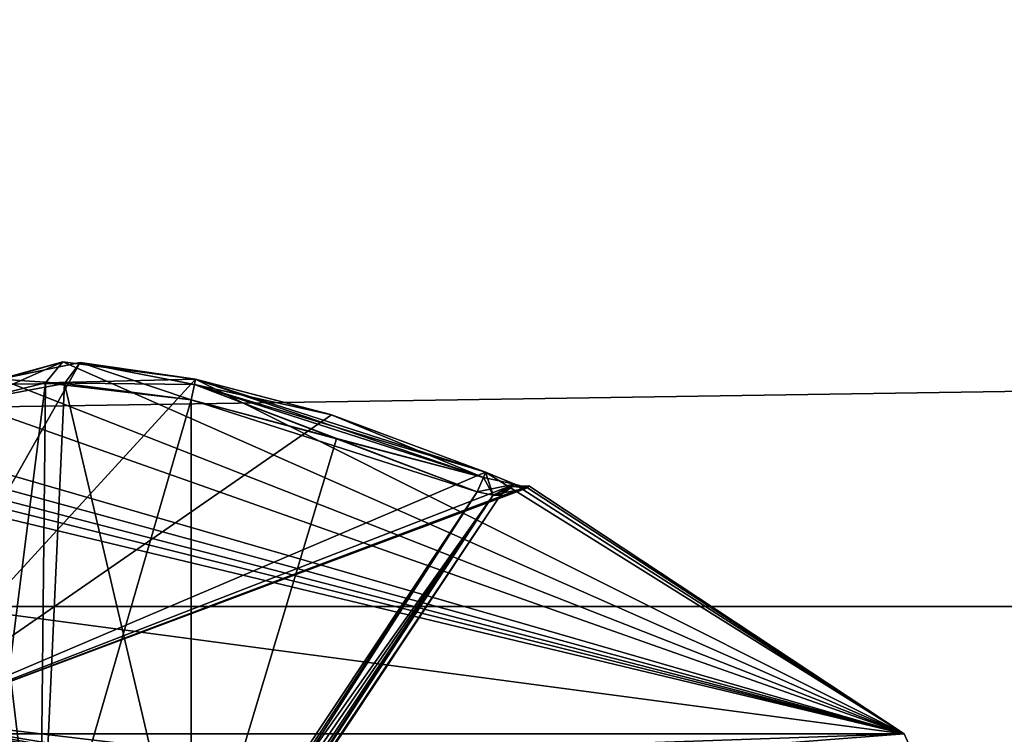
# Model space of a CAD drawing. Extents: x -250 to 250, y -697 to 625.
# Tile 999 of 1056: x -149.3 to -144.7, y 549.4 to 552.74. Entities that reach past the tile are written whole.
import ezdxf

# ---------------------------------------------------------------- set-up
doc = ezdxf.new("R2010")
doc.units = 0
doc.header["$LTSCALE"] = 25.405557
for name, color, linetype in [('1250', 7, 'CONTINUOUS'), ('1268', 7, 'CONTINUOUS'), ('1628', 7, 'CONTINUOUS'), ('1632', 7, 'CONTINUOUS'), ('2123', 7, 'CONTINUOUS'), ('278', 7, 'CONTINUOUS'), ('279', 7, 'CONTINUOUS'), ('3467', 7, 'CONTINUOUS'), ('3479', 7, 'CONTINUOUS'), ('3480', 7, 'CONTINUOUS'), ('3481', 7, 'CONTINUOUS'), ('3491', 7, 'CONTINUOUS'), ('3493', 7, 'CONTINUOUS'), ('3495', 7, 'CONTINUOUS'), ('3497', 7, 'CONTINUOUS'), ('3508', 7, 'CONTINUOUS'), ('3516', 7, 'CONTINUOUS'), ('3517', 7, 'CONTINUOUS'), ('3518', 7, 'CONTINUOUS'), ('3519', 7, 'CONTINUOUS'), ('3520', 7, 'CONTINUOUS'), ('3521', 7, 'CONTINUOUS'), ('3522', 7, 'CONTINUOUS')]:
    doc.layers.add(name, color=color, linetype=linetype)

msp = doc.modelspace()

# ---------------------------------------------------------------- linework, layer by layer
at = {"layer": '1250', "color": 7, "linetype": 'CONTINUOUS'}
for points in [[(-150, 549.5, 56.75), (-150, 549.5, 68.55), (-142.4786, 546.3813, 68.55), (-150, 549.5, 56.75)], [(-150, 549.5, 16.65), (-150, 549.5, 25.05), (-147.6742, 549.2216, 25.5993), (-150, 549.5, 16.65)], [(-145.9103, 548.6271, 27.05), (-150, 549.5, 16.65), (-147.6742, 549.2216, 25.5993), (-145.9103, 548.6271, 27.05)], [(-150, 549.5, 16.65), (-145.9103, 548.6271, 27.05), (-141.7271, 545.6573, 16.65), (-150, 549.5, 16.65)], [(-150, 549.5, 56.75), (-142.4786, 546.3813, 68.55), (-146.4803, 548.857, 55.3732), (-150, 549.5, 56.75)]]:
    msp.add_3dface(points, dxfattribs=at)
at = {"layer": '1268', "color": 7, "linetype": 'CONTINUOUS'}
msp.add_3dface([(-150, 549.5, 16.65), (-141.7271, 545.6573, 16.65), (-150, 549.2071, 15.9429), (-150, 549.5, 16.65)], dxfattribs=at)
at = {"layer": '1628', "color": 7, "linetype": 'CONTINUOUS'}
for points in [[(-147.6742, 549.2216, 25.5993), (-150, 549.5, 25.05), (-147.7428, 549.124, 25.6885), (-147.6742, 549.2216, 25.5993)], [(-147.7428, 549.124, 25.6885), (-150, 549.5, 25.05), (-150, 549.4707, 25.1207), (-147.7428, 549.124, 25.6885)], [(-150, 549.4, 25.15), (-147.7428, 549.124, 25.6885), (-150, 549.4707, 25.1207), (-150, 549.4, 25.15)]]:
    msp.add_3dface(points, dxfattribs=at)
at = {"layer": '1632', "color": 7, "linetype": 'CONTINUOUS'}
for points in [[(-150, 549.5, 56.75), (-146.4803, 548.857, 55.3732), (-150, 549.4707, 56.6793), (-150, 549.5, 56.75)], [(-146.4803, 548.857, 55.3732), (-150, 549.4, 56.65), (-150, 549.4707, 56.6793), (-146.4803, 548.857, 55.3732)]]:
    msp.add_3dface(points, dxfattribs=at)
at = {"layer": '2123', "color": 7, "linetype": 'CONTINUOUS'}
for points in [[(-150, 549.5, 68.55), (-142.5515, 546.3091, 68.65), (-142.4786, 546.3813, 68.55), (-150, 549.5, 68.55)], [(-142.5515, 546.3091, 68.65), (-150, 549.5, 68.55), (-150, 549.4707, 68.6207), (-142.5515, 546.3091, 68.65)], [(-150, 549.4, 68.65), (-142.5515, 546.3091, 68.65), (-150, 549.4707, 68.6207), (-150, 549.4, 68.65)]]:
    msp.add_3dface(points, dxfattribs=at)
at = {"layer": '278', "color": 7, "linetype": 'CONTINUOUS'}
for points in [[(210, 550, -11), (210, 543.5344, -8.8992), (-210, 550, -11), (210, 550, -11)], [(-210, 550, -11), (210, 543.5344, -8.8992), (-210, 543.5344, -8.8992), (-210, 550, -11)], [(210, 543.5344, 8.8992), (210, 550, 11), (-210, 543.5344, 8.8992), (210, 543.5344, 8.8992)], [(210, 550, 11), (-210, 550, 11), (-210, 543.5344, 8.8992), (210, 550, 11)]]:
    msp.add_3dface(points, dxfattribs=at)
at = {"layer": '279', "color": 7, "linetype": 'CONTINUOUS'}
for points in [[(210, 556.4656, -8.8992), (210, 550, -11), (-210, 556.4656, -8.8992), (210, 556.4656, -8.8992)], [(210, 550, -11), (-210, 550, -11), (-210, 556.4656, -8.8992), (210, 550, -11)], [(210, 550, 11), (210, 556.4656, 8.8992), (-210, 550, 11), (210, 550, 11)], [(210, 556.4656, 8.8992), (-210, 556.4656, 8.8992), (-210, 550, 11), (210, 556.4656, 8.8992)]]:
    msp.add_3dface(points, dxfattribs=at)
at = {"layer": '3467', "color": 7, "linetype": 'CONTINUOUS'}
for points in [[(-149.0188, 551.1403, 47.8649), (-148.479, 551.0625, 48.0416), (-150, 549.4038, 43.8167), (-149.0188, 551.1403, 47.8649)], [(-149.3916, 551.0625, 47.129), (-149.0188, 551.1403, 47.8649), (-150, 549.4038, 43.8167), (-149.3916, 551.0625, 47.129)], [(-149.0992, 551.1432, 49.5015), (-149.3916, 551.0625, 50.171), (-145.1667, 549.4038, 48.65), (-149.0992, 551.1432, 49.5015)], [(-148.479, 551.0625, 49.2584), (-149.0992, 551.1432, 49.5015), (-145.1667, 549.4038, 48.65), (-148.479, 551.0625, 49.2584)], [(-148.479, 551.0625, 48.0416), (-147.8441, 550.8953, 48.0418), (-150, 549.4038, 43.8167), (-148.479, 551.0625, 48.0416)], [(-149.3916, 551.0625, 50.171), (-149.3917, 550.8968, 50.8011), (-145.1667, 549.4038, 48.65), (-149.3916, 551.0625, 50.171)], [(-147.8489, 550.8968, 49.2583), (-148.479, 551.0625, 49.2584), (-147.1233, 550.627, 49.2584), (-147.8489, 550.8968, 49.2583)], [(-147.1233, 550.627, 49.2584), (-148.479, 551.0625, 49.2584), (-145.1667, 549.4038, 48.65), (-147.1233, 550.627, 49.2584)], [(-147.8441, 550.8953, 48.0418), (-147.1233, 550.627, 48.0416), (-150, 549.4038, 43.8167), (-147.8441, 550.8953, 48.0418)], [(-149.3917, 550.8968, 50.8011), (-149.3916, 550.627, 51.5267), (-145.1667, 549.4038, 48.65), (-149.3917, 550.8968, 50.8011)], [(-147.1233, 550.627, 48.0416), (-146.9865, 550.5712, 48.1024), (-150, 549.4038, 43.8167), (-147.1233, 550.627, 48.0416)], [(-149.3916, 550.627, 51.5267), (-149.4524, 550.5712, 51.6635), (-145.1667, 549.4038, 48.65), (-149.3916, 550.627, 51.5267)], [(-146.9885, 550.572, 49.1997), (-147.1233, 550.627, 49.2584), (-145.1667, 549.4038, 48.65), (-146.9885, 550.572, 49.1997)], [(-146.9865, 550.5712, 48.1024), (-146.928, 550.5545, 48.2444), (-150, 549.4038, 43.8167), (-146.9865, 550.5712, 48.1024)], [(-149.4524, 550.5712, 51.6635), (-149.5944, 550.5545, 51.722), (-145.1667, 549.4038, 48.65), (-149.4524, 550.5712, 51.6635)], [(-146.928, 550.5545, 49.0556), (-146.9885, 550.572, 49.1997), (-145.1667, 549.4038, 48.65), (-146.928, 550.5545, 49.0556)], [(-149.797, 550.5616, 51.7268), (-150, 550.564, 51.7283), (-145.1667, 549.4038, 48.65), (-149.797, 550.5616, 51.7268)], [(-145.1667, 549.4038, 48.65), (-150, 550.564, 51.7283), (-150, 550.0479, 52.6481), (-145.1667, 549.4038, 48.65)], [(-146.928, 550.5545, 48.2444), (-146.9216, 550.564, 48.65), (-150, 549.4038, 43.8167), (-146.928, 550.5545, 48.2444)], [(-150, 549.4038, 43.8167), (-146.9216, 550.564, 48.65), (-145.1667, 549.4038, 48.65), (-150, 549.4038, 43.8167)], [(-149.5944, 550.5545, 51.722), (-149.797, 550.5616, 51.7268), (-145.1667, 549.4038, 48.65), (-149.5944, 550.5545, 51.722)], [(-146.9216, 550.564, 48.65), (-146.928, 550.5545, 49.0556), (-145.1667, 549.4038, 48.65), (-146.9216, 550.564, 48.65)], [(-150, 549.4038, 53.4833), (-145.1667, 549.4038, 48.65), (-150, 550.0479, 52.6481), (-150, 549.4038, 53.4833)]]:
    msp.add_3dface(points, dxfattribs=at)
at = {"layer": '3479', "color": 7, "linetype": 'CONTINUOUS'}
for points in [[(-148.5, 550.9651, 48.15), (-148.5, 548.523, 48.15), (-147.8207, 550.7833, 48.15), (-148.5, 550.9651, 48.15)], [(-148.5, 548.523, 48.15), (-147.163, 550.5356, 48.15), (-147.8207, 550.7833, 48.15), (-148.5, 548.523, 48.15)]]:
    msp.add_3dface(points, dxfattribs=at)
at = {"layer": '3480', "color": 7, "linetype": 'CONTINUOUS'}
for points in [[(-148.5, 548.523, 49.15), (-148.5, 550.9651, 49.15), (-147.163, 550.5356, 49.15), (-148.5, 548.523, 49.15)], [(-147.163, 550.5356, 49.15), (-148.5, 550.9651, 49.15), (-147.8207, 550.7833, 49.15), (-147.163, 550.5356, 49.15)]]:
    msp.add_3dface(points, dxfattribs=at)
at = {"layer": '3481', "color": 7, "linetype": 'CONTINUOUS'}
for points in [[(-147.0537, 550.5194, 48.25), (-147.0537, 550.5194, 49.05), (-147.0474, 550.5288, 48.65), (-147.0537, 550.5194, 48.25)], [(-149.196, 547.2947, 49.05), (-147.0537, 550.5194, 49.05), (-149.196, 547.2947, 48.25), (-149.196, 547.2947, 49.05)], [(-149.196, 547.2947, 48.25), (-147.0537, 550.5194, 49.05), (-147.0537, 550.5194, 48.25), (-149.196, 547.2947, 48.25)]]:
    msp.add_3dface(points, dxfattribs=at)
at = {"layer": '3491', "color": 7, "linetype": 'CONTINUOUS'}
for points in [[(-149.2288, 547.3165, 48.1704), (-147.163, 550.5356, 48.15), (-148.7597, 548.0842, 48.1536), (-149.2288, 547.3165, 48.1704)], [(-147.163, 550.5356, 48.15), (-149.2288, 547.3165, 48.1704), (-147.0875, 550.5201, 48.18), (-147.163, 550.5356, 48.15)], [(-147.163, 550.5356, 48.15), (-148.5, 548.523, 48.15), (-148.7597, 548.0842, 48.1536), (-147.163, 550.5356, 48.15)], [(-149.2288, 547.3165, 48.1704), (-149.2046, 547.3004, 48.2056), (-147.0875, 550.5201, 48.18), (-149.2288, 547.3165, 48.1704)], [(-149.2046, 547.3004, 48.2056), (-149.196, 547.2947, 48.25), (-147.0875, 550.5201, 48.18), (-149.2046, 547.3004, 48.2056)], [(-149.196, 547.2947, 48.25), (-147.0537, 550.5194, 48.25), (-147.0875, 550.5201, 48.18), (-149.196, 547.2947, 48.25)]]:
    msp.add_3dface(points, dxfattribs=at)
at = {"layer": '3493', "color": 7, "linetype": 'CONTINUOUS'}
for points in [[(-148.5, 548.523, 49.15), (-147.163, 550.5356, 49.15), (-147.0886, 550.5203, 49.121), (-148.5, 548.523, 49.15)], [(-149.2288, 547.3165, 49.1296), (-148.7597, 548.0842, 49.1464), (-147.0886, 550.5203, 49.121), (-149.2288, 547.3165, 49.1296)], [(-149.2046, 547.3004, 49.0944), (-149.2288, 547.3165, 49.1296), (-147.0886, 550.5203, 49.121), (-149.2046, 547.3004, 49.0944)], [(-147.0537, 550.5194, 49.05), (-149.2046, 547.3004, 49.0944), (-147.0886, 550.5203, 49.121), (-147.0537, 550.5194, 49.05)], [(-147.0537, 550.5194, 49.05), (-149.196, 547.2947, 49.05), (-149.2046, 547.3004, 49.0944), (-147.0537, 550.5194, 49.05)], [(-148.7597, 548.0842, 49.1464), (-148.5, 548.523, 49.15), (-147.0886, 550.5203, 49.121), (-148.7597, 548.0842, 49.1464)]]:
    msp.add_3dface(points, dxfattribs=at)
at = {"layer": '3495', "color": 7, "linetype": 'CONTINUOUS'}
for points in [[(-149.5, 550.9651, 47.15), (-149.2071, 548.523, 47.8571), (-149.0915, 551.0418, 47.9563), (-149.5, 550.9651, 47.15)], [(-149.2071, 548.523, 47.8571), (-148.5, 548.523, 48.15), (-149.0915, 551.0418, 47.9563), (-149.2071, 548.523, 47.8571)], [(-148.5, 548.523, 48.15), (-148.5, 550.9651, 48.15), (-149.0915, 551.0418, 47.9563), (-148.5, 548.523, 48.15)], [(-149.5, 550.9651, 47.15), (-149.5, 548.523, 47.15), (-149.2071, 548.523, 47.8571), (-149.5, 550.9651, 47.15)]]:
    msp.add_3dface(points, dxfattribs=at)
at = {"layer": '3497', "color": 7, "linetype": 'CONTINUOUS'}
for points in [[(-149.5, 548.523, 50.15), (-149.5, 550.9651, 50.15), (-149.1796, 551.0447, 49.4164), (-149.5, 548.523, 50.15)], [(-149.2071, 548.523, 49.4429), (-149.5, 548.523, 50.15), (-149.1796, 551.0447, 49.4164), (-149.2071, 548.523, 49.4429)], [(-148.5, 550.9651, 49.15), (-149.2071, 548.523, 49.4429), (-149.1796, 551.0447, 49.4164), (-148.5, 550.9651, 49.15)], [(-148.5, 550.9651, 49.15), (-148.5, 548.523, 49.15), (-149.2071, 548.523, 49.4429), (-148.5, 550.9651, 49.15)]]:
    msp.add_3dface(points, dxfattribs=at)
at = {"layer": '3508', "color": 7, "linetype": 'CONTINUOUS'}
for points in [[(-150, 549.4038, 43.8167), (-145.1667, 549.4038, 48.65), (-150, 549.2353, 43.6936), (-150, 549.4038, 43.8167)], [(-145.1667, 549.4038, 48.65), (-150, 549.4038, 53.4833), (-145, 549.0312, 48.65), (-145.1667, 549.4038, 48.65)], [(-145.1667, 549.4038, 48.65), (-145, 549.0312, 48.65), (-150, 549.0312, 43.65), (-145.1667, 549.4038, 48.65)], [(-145.1667, 549.4038, 48.65), (-150, 549.0312, 43.65), (-150, 549.2353, 43.6936), (-145.1667, 549.4038, 48.65)], [(-145, 549.0312, 48.65), (-150, 549.4038, 53.4833), (-150, 549.2353, 53.6064), (-145, 549.0312, 48.65)]]:
    msp.add_3dface(points, dxfattribs=at)
at = {"layer": '3516', "color": 7, "linetype": 'CONTINUOUS'}
for points in [[(-149.0188, 551.1403, 47.8649), (-149.3916, 551.0625, 47.129), (-149.0915, 551.0418, 47.9563), (-149.0188, 551.1403, 47.8649)], [(-148.5, 550.9651, 48.15), (-149.0188, 551.1403, 47.8649), (-149.0915, 551.0418, 47.9563), (-148.5, 550.9651, 48.15)], [(-148.479, 551.0625, 48.0416), (-149.0188, 551.1403, 47.8649), (-148.4845, 551.0371, 48.1177), (-148.479, 551.0625, 48.0416)], [(-149.0188, 551.1403, 47.8649), (-148.5, 550.9651, 48.15), (-148.4845, 551.0371, 48.1177), (-149.0188, 551.1403, 47.8649)], [(-149.5, 550.9651, 47.15), (-149.0915, 551.0418, 47.9563), (-149.4677, 551.0371, 47.1345), (-149.5, 550.9651, 47.15)], [(-149.0915, 551.0418, 47.9563), (-149.3916, 551.0625, 47.129), (-149.4677, 551.0371, 47.1345), (-149.0915, 551.0418, 47.9563)]]:
    msp.add_3dface(points, dxfattribs=at)
at = {"layer": '3517', "color": 7, "linetype": 'CONTINUOUS'}
for points in [[(-148.5, 550.9651, 48.15), (-147.1337, 550.6031, 48.1177), (-148.4845, 551.0371, 48.1177), (-148.5, 550.9651, 48.15)], [(-147.8441, 550.8953, 48.0418), (-148.479, 551.0625, 48.0416), (-148.4845, 551.0371, 48.1177), (-147.8441, 550.8953, 48.0418)], [(-147.1233, 550.627, 48.0416), (-147.8441, 550.8953, 48.0418), (-148.4845, 551.0371, 48.1177), (-147.1233, 550.627, 48.0416)], [(-147.1337, 550.6031, 48.1177), (-147.1233, 550.627, 48.0416), (-148.4845, 551.0371, 48.1177), (-147.1337, 550.6031, 48.1177)], [(-148.5, 550.9651, 48.15), (-147.8207, 550.7833, 48.15), (-147.1337, 550.6031, 48.1177), (-148.5, 550.9651, 48.15)], [(-147.8207, 550.7833, 48.15), (-147.163, 550.5356, 48.15), (-147.1337, 550.6031, 48.1177), (-147.8207, 550.7833, 48.15)]]:
    msp.add_3dface(points, dxfattribs=at)
at = {"layer": '3518', "color": 7, "linetype": 'CONTINUOUS'}
for points in [[(-147.0875, 550.5201, 48.18), (-147.1233, 550.627, 48.0416), (-147.1337, 550.6031, 48.1177), (-147.0875, 550.5201, 48.18)], [(-146.9865, 550.5712, 48.1024), (-147.1233, 550.627, 48.0416), (-147.0875, 550.5201, 48.18), (-146.9865, 550.5712, 48.1024)], [(-147.163, 550.5356, 48.15), (-147.0875, 550.5201, 48.18), (-147.1337, 550.6031, 48.1177), (-147.163, 550.5356, 48.15)], [(-147.0537, 550.5194, 48.25), (-146.9865, 550.5712, 48.1024), (-147.0875, 550.5201, 48.18), (-147.0537, 550.5194, 48.25)], [(-146.9865, 550.5712, 48.1024), (-147.0537, 550.5194, 48.25), (-146.9974, 550.5603, 48.2463), (-146.9865, 550.5712, 48.1024)], [(-146.928, 550.5545, 48.2444), (-146.9865, 550.5712, 48.1024), (-146.9974, 550.5603, 48.2463), (-146.928, 550.5545, 48.2444)]]:
    msp.add_3dface(points, dxfattribs=at)
at = {"layer": '3519', "color": 7, "linetype": 'CONTINUOUS'}
for points in [[(-147.0474, 550.5288, 48.65), (-147.0537, 550.5194, 49.05), (-146.9974, 550.5603, 49.0537), (-147.0474, 550.5288, 48.65)], [(-147.0537, 550.5194, 48.25), (-147.0474, 550.5288, 48.65), (-146.9974, 550.5603, 49.0537), (-147.0537, 550.5194, 48.25)], [(-147.0537, 550.5194, 48.25), (-146.9974, 550.5603, 49.0537), (-146.9974, 550.5603, 48.2463), (-147.0537, 550.5194, 48.25)], [(-146.928, 550.5545, 49.0556), (-146.9216, 550.564, 48.65), (-146.9974, 550.5603, 48.2463), (-146.928, 550.5545, 49.0556)], [(-146.9216, 550.564, 48.65), (-146.928, 550.5545, 48.2444), (-146.9974, 550.5603, 48.2463), (-146.9216, 550.564, 48.65)], [(-146.9974, 550.5603, 49.0537), (-146.928, 550.5545, 49.0556), (-146.9974, 550.5603, 48.2463), (-146.9974, 550.5603, 49.0537)]]:
    msp.add_3dface(points, dxfattribs=at)
at = {"layer": '3520', "color": 7, "linetype": 'CONTINUOUS'}
for points in [[(-147.1233, 550.627, 49.2584), (-146.9885, 550.572, 49.1997), (-147.1337, 550.6031, 49.1823), (-147.1233, 550.627, 49.2584)], [(-146.9885, 550.572, 49.1997), (-147.163, 550.5356, 49.15), (-147.1337, 550.6031, 49.1823), (-146.9885, 550.572, 49.1997)], [(-147.163, 550.5356, 49.15), (-146.9885, 550.572, 49.1997), (-147.0886, 550.5203, 49.121), (-147.163, 550.5356, 49.15)], [(-146.9885, 550.572, 49.1997), (-146.928, 550.5545, 49.0556), (-147.0886, 550.5203, 49.121), (-146.9885, 550.572, 49.1997)], [(-147.0886, 550.5203, 49.121), (-146.928, 550.5545, 49.0556), (-146.9974, 550.5603, 49.0537), (-147.0886, 550.5203, 49.121)], [(-147.0537, 550.5194, 49.05), (-147.0886, 550.5203, 49.121), (-146.9974, 550.5603, 49.0537), (-147.0537, 550.5194, 49.05)]]:
    msp.add_3dface(points, dxfattribs=at)
at = {"layer": '3521', "color": 7, "linetype": 'CONTINUOUS'}
for points in [[(-147.8207, 550.7833, 49.15), (-148.5, 550.9651, 49.15), (-148.4845, 551.0371, 49.1823), (-147.8207, 550.7833, 49.15)], [(-148.4845, 551.0371, 49.1823), (-148.479, 551.0625, 49.2584), (-147.1337, 550.6031, 49.1823), (-148.4845, 551.0371, 49.1823)], [(-147.163, 550.5356, 49.15), (-147.8207, 550.7833, 49.15), (-148.4845, 551.0371, 49.1823), (-147.163, 550.5356, 49.15)], [(-147.163, 550.5356, 49.15), (-148.4845, 551.0371, 49.1823), (-147.1337, 550.6031, 49.1823), (-147.163, 550.5356, 49.15)], [(-148.479, 551.0625, 49.2584), (-147.8489, 550.8968, 49.2583), (-147.1337, 550.6031, 49.1823), (-148.479, 551.0625, 49.2584)], [(-147.8489, 550.8968, 49.2583), (-147.1233, 550.627, 49.2584), (-147.1337, 550.6031, 49.1823), (-147.8489, 550.8968, 49.2583)]]:
    msp.add_3dface(points, dxfattribs=at)
at = {"layer": '3522', "color": 7, "linetype": 'CONTINUOUS'}
for points in [[(-149.5, 550.9651, 50.15), (-149.0992, 551.1432, 49.5015), (-149.1796, 551.0447, 49.4164), (-149.5, 550.9651, 50.15)], [(-149.0992, 551.1432, 49.5015), (-149.5, 550.9651, 50.15), (-149.4677, 551.0371, 50.1655), (-149.0992, 551.1432, 49.5015)], [(-149.3916, 551.0625, 50.171), (-149.0992, 551.1432, 49.5015), (-149.4677, 551.0371, 50.1655), (-149.3916, 551.0625, 50.171)], [(-149.0992, 551.1432, 49.5015), (-148.479, 551.0625, 49.2584), (-149.1796, 551.0447, 49.4164), (-149.0992, 551.1432, 49.5015)], [(-149.1796, 551.0447, 49.4164), (-148.479, 551.0625, 49.2584), (-148.4845, 551.0371, 49.1823), (-149.1796, 551.0447, 49.4164)], [(-148.5, 550.9651, 49.15), (-149.1796, 551.0447, 49.4164), (-148.4845, 551.0371, 49.1823), (-148.5, 550.9651, 49.15)]]:
    msp.add_3dface(points, dxfattribs=at)

doc.saveas('drawing.dxf')
